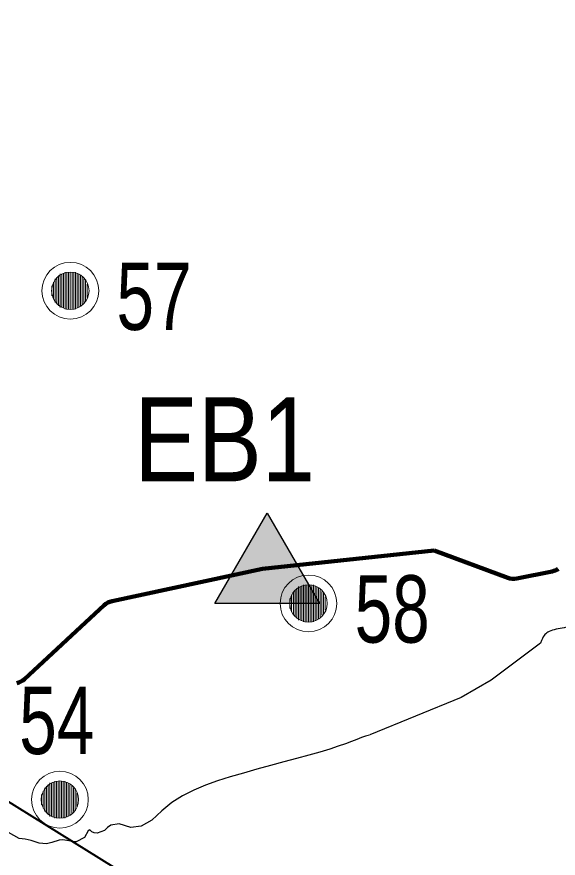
# Model space of a CAD drawing. Extents: x 553962 to 842807, y 8883888 to 9032388.
# Drawn here: x 670575 to 673791, y 8978143 to 8983143 of the extents above; entities that cross this region are included whole.
import ezdxf
from ezdxf.enums import TextEntityAlignment as Align

# ---------------------------------------------------------------- set-up
doc = ezdxf.new("R2010")
doc.units = 0
doc.header["$LTSCALE"] = 160
for name, color, linetype, lineweight in [('15', 7, 'Continuous', 25), ('21', 7, 'Continuous', 25), ('27', 7, 'Continuous', 90), ('33', 7, 'Continuous', 13), ('7', 7, 'Continuous', 90)]:
    doc.layers.add(name, color=color, linetype=linetype, lineweight=lineweight)

msp = doc.modelspace()

# ---------------------------------------------------------------- hatches: boundary and pattern name
at = {"layer": '7'}
msp.add_hatch(color=256, dxfattribs=at).paths.add_polyline_path([(672062.5, 8980193.8), (672373.2, 8979655.5), (671751.7, 8979655.5)])

# ---------------------------------------------------------------- linework, layer by layer
at = {"layer": '15', "lineweight": 40}
msp.add_lwpolyline([(664631.3, 8982143.9), (674788, 8975827.4), (677683.8, 8973924.7)], dxfattribs=at)
at = {"layer": '21'}
msp.add_line((672671.2, 8978874.3), (672647.4, 8978867.9), dxfattribs=at)
for points in [[(673685.8, 8979419.8), (673393.2, 8979201.1), (673214.8, 8979097.3), (672672.1, 8978875.5)], [(672671.2, 8978874.3), (672647.4, 8978867.9), (672622.5, 8978859.5), (672595, 8978849.1), (672563.8, 8978837), (672527.5, 8978823.3), (672484.9, 8978808.1), (672434.6, 8978791.6), (672375.8, 8978773.9), (672309.6, 8978755.2), (672237.5, 8978735.5), (672161.1, 8978715), (672081.9, 8978693.6), (672001.4, 8978671.6), (671921.2, 8978649), (671842.8, 8978625.8), (671767.5, 8978602.1), (671695.4, 8978576.4), (671626.3, 8978547.4), (671560.2, 8978513.5), (671496.8, 8978473.3), (671436.1, 8978425.4), (671377.8, 8978368.2)], [(671377.8, 8978368.2), (671313.2, 8978332.5), (671252.5, 8978325.9), (671183, 8978348), (671134.5, 8978339)], [(671134.5, 8978339), (671113.7, 8978325.6), (671095.8, 8978307.8), (671052.7, 8978291.4), (671034.8, 8978292.9), (671021.4, 8978300.3), (671008, 8978310.8), (670999.1, 8978304.8), (670976.7, 8978266.2), (670927.6, 8978240.9), (670918.7, 8978240.9), (670848.7, 8978251.3), (670826.4, 8978249.8), (670783.2, 8978236.4), (670752, 8978227.5), (670707.3, 8978232), (670661.2, 8978248.3), (670624, 8978255.8), (670588.4, 8978259.4), (670525.8, 8978296.6)]]:
    msp.add_lwpolyline(points, dxfattribs=at)
msp.add_spline([(673192.8, 8986819.2), (673063.2, 8986639.7), (672744, 8986280.6), (672325.1, 8985752), (672015.9, 8985373), (671826.4, 8984934.1), (671477.3, 8984375.6), (670717.7, 8983597.6), (670425.1, 8983424.8), (670155.8, 8983265.2), (669913.1, 8983089), (669740.3, 8982846.3), (669627.2, 8982610.2), (669494.2, 8982364.2), (669361.2, 8982234.6), (668988.9, 8982038.4), (668736.2, 8981905.4), (668383.8, 8981868.8), (668230.9, 8981779.1)], degree=3, dxfattribs=at)
msp.add_spline([(673192.8, 8986819.2), (673063.2, 8986639.7), (672744, 8986280.6), (672325.1, 8985752), (672015.9, 8985373), (671826.4, 8984934.1), (671477.3, 8984375.6), (670717.7, 8983597.6), (670425.1, 8983424.8), (670155.8, 8983265.2), (669913.1, 8983089), (669740.3, 8982846.3), (669627.2, 8982610.2), (669494.2, 8982364.2), (669361.2, 8982234.6), (668988.9, 8982038.4), (668736.2, 8981905.4), (668383.8, 8981868.8), (668230.9, 8981779.1)], degree=3, dxfattribs=at)
msp.add_open_spline([(674225.4, 8979755.1), (674222.2, 8979749.1), (674211.1, 8979728.9), (674193.8, 8979701.7), (674168, 8979673.7), (674143.7, 8979647.1), (674129.5, 8979619.1), (674096.6, 8979574.2), (674050.8, 8979561.7), (674019.3, 8979542.1), (673990.7, 8979533.8), (673947.8, 8979533.8), (673904.9, 8979528.3), (673866.3, 8979522.8), (673814.8, 8979508.9), (673766.2, 8979501.9), (673727.5, 8979486.2), (673707.4, 8979468.8), (673695.9, 8979444.3), (673685.8, 8979419.8)], degree=3, dxfattribs=at)
at = {"layer": '27'}
msp.add_spline([(673192.8, 8986819.2), (673063.2, 8986639.7), (672744, 8986280.6), (672325.1, 8985752), (672015.9, 8985373), (671826.4, 8984934.1), (671477.3, 8984375.6), (670717.7, 8983597.6), (670425.1, 8983424.8), (670155.8, 8983265.2), (669913.1, 8983089), (669740.3, 8982846.3), (669627.2, 8982610.2), (669494.2, 8982364.2), (669361.2, 8982234.6), (668988.9, 8982038.4), (668736.2, 8981905.4), (668383.8, 8981868.8), (668230.9, 8981779.1)], degree=3, dxfattribs=at)
at = {"layer": '33'}
for p, q in [((670813, 8981595), (670813, 8981435)), ((670823, 8981605), (670823, 8981425)), ((670833, 8981615), (670833, 8981415)), ((670843, 8981615), (670843, 8981415)), ((670853, 8981615), (670853, 8981415)), ((670863, 8981625), (670863, 8981405)), ((670873, 8981625), (670873, 8981405)), ((670883, 8981625), (670883, 8981405)), ((670893, 8981625), (670893, 8981405)), ((670903, 8981625), (670903, 8981405)), ((670913, 8981625), (670913, 8981405)), ((670923, 8981625), (670923, 8981405)), ((670933, 8981615), (670933, 8981415)), ((670943, 8981615), (670943, 8981415)), ((670953, 8981605), (670953, 8981425)), ((670963, 8981595), (670963, 8981435)), ((670783, 8981545), (670783, 8981485)), ((670793, 8981565), (670793, 8981465)), ((670803, 8981585), (670803, 8981445)), ((670973, 8981585), (670973, 8981445)), ((670983, 8981575), (670983, 8981455)), ((670993, 8981555), (670993, 8981475)), ((672238, 8979747), (672238, 8979567)), ((672248, 8979757), (672248, 8979557)), ((672258, 8979757), (672258, 8979557)), ((672268, 8979757), (672268, 8979557)), ((672278, 8979767), (672278, 8979547)), ((672288, 8979767), (672288, 8979547)), ((672298, 8979767), (672298, 8979547)), ((672308, 8979767), (672308, 8979547)), ((672318, 8979767), (672318, 8979547)), ((672328, 8979767), (672328, 8979547)), ((672338, 8979767), (672338, 8979547)), ((672348, 8979757), (672348, 8979557)), ((672358, 8979757), (672358, 8979557)), ((672368, 8979747), (672368, 8979567)), ((672208, 8979707), (672208, 8979607)), ((672218, 8979727), (672218, 8979587)), ((672228, 8979737), (672228, 8979577)), ((672378, 8979737), (672378, 8979577)), ((672388, 8979727), (672388, 8979587)), ((672398, 8979717), (672398, 8979597)), ((672408, 8979697), (672408, 8979617)), ((672198, 8979687), (672198, 8979627)), ((670801, 8978601), (670801, 8978381)), ((670811, 8978601), (670811, 8978381)), ((670821, 8978601), (670821, 8978381)), ((670831, 8978601), (670831, 8978381)), ((670841, 8978601), (670841, 8978381)), ((670851, 8978601), (670851, 8978381)), ((670861, 8978601), (670861, 8978381)), ((670741, 8978561), (670741, 8978421)), ((670751, 8978571), (670751, 8978411)), ((670761, 8978581), (670761, 8978401)), ((670771, 8978591), (670771, 8978391)), ((670781, 8978591), (670781, 8978391)), ((670791, 8978591), (670791, 8978391)), ((670871, 8978591), (670871, 8978391)), ((670881, 8978591), (670881, 8978391)), ((670891, 8978581), (670891, 8978401)), ((670901, 8978571), (670901, 8978411)), ((670911, 8978561), (670911, 8978421)), ((670921, 8978551), (670921, 8978431)), ((670721, 8978521), (670721, 8978461)), ((670731, 8978541), (670731, 8978441)), ((670931, 8978531), (670931, 8978451))]:
    msp.add_line(p, q, dxfattribs=at)
for centre, radius in [((670893, 8981515), 168.7), ((670893, 8981515), 111), ((672308, 8979657), 168.7), ((672308, 8979657), 111), ((670831, 8978491), 168.7), ((670831, 8978491), 111)]:
    msp.add_circle(centre, radius, dxfattribs=at)
at = {"layer": '7'}
for p, q in [((672035.6, 8979862.8), (673054, 8979971.4)), ((673054, 8979971.4), (673491.5, 8979808.4)), ((671140.8, 8979670.9), (672035.6, 8979862.8)), ((673546.6, 8979804.2), (673755.2, 8979847.1)), ((670620.3, 8979207.1), (671093.8, 8979646.4))]:
    msp.add_line(p, q, dxfattribs=at)
at = {"layer": '7', "lineweight": 25}
msp.add_lwpolyline([(672062.5, 8980193.8), (672373.2, 8979655.5), (671751.7, 8979655.5)], close=True, dxfattribs=at)
at = {"layer": '7'}
for centre, start, end in [((673735, 8979945.1), 281.6382, 304.3884), ((673526.4, 8979902.1), 249.57, 281.6382), ((671161.8, 8979573.1), 102.1045, 132.8591), ((670552.3, 8979280.4), 283.2027, 312.8591)]:
    msp.add_arc(centre, 100, start, end, dxfattribs=at)

# ---------------------------------------------------------------- texts
at = {"layer": '33', "width": 0.75}
for s, p in [('57', (671167.2, 8981282.1)), ('58', (672582.2, 8979424.1)), ('54', (670589.2, 8978761.8))]:
    msp.add_text(s, height=400, dxfattribs=at).set_placement(p)
at = {"layer": '7', "width": 0.85}
msp.add_text('EB1', height=500, dxfattribs=at).set_placement((671809.4, 8980382.4), align=Align.CENTER)

doc.saveas('drawing.dxf')
